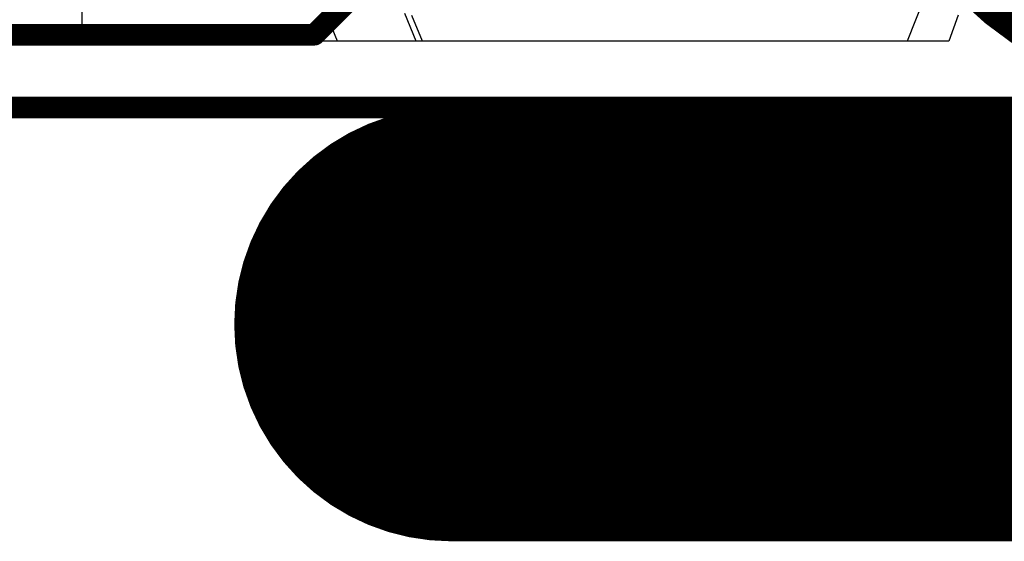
# Model space of a CAD drawing. Header units: millimetres. Extents: x -2 to 68, y -2 to 27.4.
# Tile 495 of 594: x 58.2 to 62.7, y -2 to 0.4. Entities that reach past the tile are written whole.
import ezdxf

# ---------------------------------------------------------------- set-up
doc = ezdxf.new("R2010")
doc.units = ezdxf.units.MM
for name, color, linetype in [('BottomLayer', 5, 'Continuous'), ('DrillGuide', 244, 'Continuous'), ('KeepOutLayer', 6, 'Continuous'), ('Mechanical3', 76, 'Continuous'), ('Mechanical4', 56, 'Continuous'), ('MidLayer1', 16, 'Continuous'), ('MidLayer2', 76, 'Continuous'), ('MidLayer3', 90, 'Continuous'), ('MidLayer4', 156, 'Continuous'), ('MidLayer5', 130, 'Continuous'), ('MidLayer6', 216, 'Continuous'), ('MidLayer7', 6, 'Continuous'), ('MidLayer8', 54, 'Continuous'), ('TopLayer', 1, 'Continuous')]:
    doc.layers.add(name, color=color, linetype=linetype)

msp = doc.modelspace()

# ---------------------------------------------------------------- linework, layer by layer
at = {"layer": 'BottomLayer'}
for p, q in [((60.0381, 0.3059), (59.9855, 0.4329)), ((62.534, 0.4255), (62.4912, 0.3059)), ((62.4912, 0.3059), (60.0381, 0.3059))]:
    msp.add_line(p, q, dxfattribs=at)
at = {"layer": 'DrillGuide', "const_width": 0.1}
msp.add_lwpolyline([(2.208, 0), (64.0719, 0)], dxfattribs=at)
at = {"layer": 'KeepOutLayer', "const_width": 0.254}
msp.add_lwpolyline([(66.008, 2.032, 1), (62.008, 2.032, 1)], format="xyb", close=True, dxfattribs=at)
at = {"layer": 'Mechanical3', "const_width": 2}
msp.add_lwpolyline([(60.2, -1), (63.7877, -1)], dxfattribs=at)
at = {"layer": 'Mechanical3', "const_width": 1}
msp.add_lwpolyline([(59.7, -1, 1), (60.7, -1, 1)], format="xyb", close=True, dxfattribs=at)
at = {"layer": 'Mechanical4', "const_width": 0.1}
msp.add_lwpolyline([(2.032, 0), (64.008, 0)], dxfattribs=at)
at = {"layer": 'MidLayer1'}
for p, q in [((62.534, 0.4255), (62.4912, 0.3059)), ((62.4912, 0.3059), (37.7179, 0.3059))]:
    msp.add_line(p, q, dxfattribs=at)
at = {"layer": 'MidLayer2'}
for p, q in [((62.534, 0.4255), (62.4912, 0.3059)), ((62.4912, 0.3059), (37.7179, 0.3059))]:
    msp.add_line(p, q, dxfattribs=at)
at = {"layer": 'MidLayer3'}
for p, q in [((60.0669, 0.3059), (60.0183, 0.4232)), ((62.534, 0.4255), (62.4912, 0.3059)), ((62.4912, 0.3059), (60.0669, 0.3059))]:
    msp.add_line(p, q, dxfattribs=at)
at = {"layer": 'MidLayer3', "const_width": 0.1}
for points in [[(59.5697, 0.3351), (61.5155, 2.2808)], [(38.9111, 0.3351), (59.5697, 0.3351)]]:
    msp.add_lwpolyline(points, dxfattribs=at)
at = {"layer": 'MidLayer3', "const_width": 0.05}
msp.add_lwpolyline([(59.5447, 0.3351, 1), (59.5947, 0.3351, 1)], format="xyb", close=True, dxfattribs=at)
msp.add_lwpolyline([(59.5447, 0.3351, 1), (59.5947, 0.3351, 1)], format="xyb", close=True, dxfattribs=at)
at = {"layer": 'MidLayer4'}
for p, q in [((62.534, 0.4255), (62.4912, 0.3059)), ((62.4912, 0.3059), (37.7179, 0.3059))]:
    msp.add_line(p, q, dxfattribs=at)
at = {"layer": 'MidLayer5'}
for p, q in [((62.534, 0.4255), (62.4912, 0.3059)), ((62.4912, 0.3059), (57.6362, 0.3059))]:
    msp.add_line(p, q, dxfattribs=at)
at = {"layer": 'MidLayer6'}
for p, q in [((62.534, 0.4255), (62.4912, 0.3059)), ((62.4912, 0.3059), (37.7179, 0.3059))]:
    msp.add_line(p, q, dxfattribs=at)
at = {"layer": 'MidLayer7'}
for p, q in [((62.534, 0.4255), (62.4912, 0.3059)), ((62.534, 0.4255), (62.4912, 0.3059)), ((62.4912, 0.3059), (55.0739, 0.3059)), ((62.4912, 0.3059), (55.0739, 0.3059))]:
    msp.add_line(p, q, dxfattribs=at)
at = {"layer": 'MidLayer8'}
for p, q in [((59.6759, 0.3059), (59.6233, 0.4329)), ((62.534, 0.4255), (62.4912, 0.3059)), ((62.4912, 0.3059), (59.6759, 0.3059))]:
    msp.add_line(p, q, dxfattribs=at)
at = {"layer": 'TopLayer'}
for p, q in [((58.5, 0.3059), (58.5, 1.057)), ((62.3999, 0.5599), (62.2988, 0.3059)), ((62.534, 0.4255), (62.4912, 0.3059)), ((62.4912, 0.3059), (48.0317, 0.3059)), ((62.2988, 0.3059), (58.5, 0.3059))]:
    msp.add_line(p, q, dxfattribs=at)

doc.saveas('drawing.dxf')
